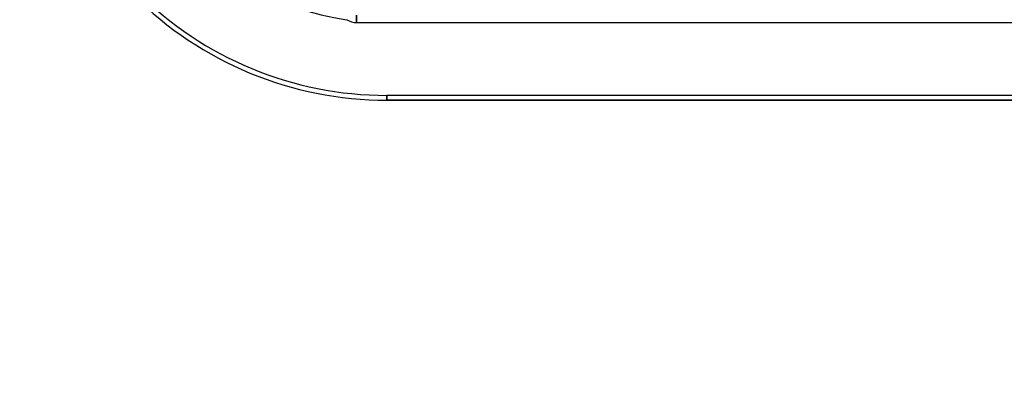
# Model space of a CAD drawing. Header units: millimetres. Extents: x 0 to 297, y 0 to 210.
# Tile 347 of 499: x 240.0362 to 240.2867, y 156.9997 to 157.091. Entities that reach past the tile are written whole.
import ezdxf

# ---------------------------------------------------------------- set-up
doc = ezdxf.new("R2010")
doc.units = ezdxf.units.MM
doc.header["$LTSCALE"] = 16.335
doc.layers.get('0').update_dxf_attribs({"linetype": 'CONTINUOUS'})
for name, color, linetype in [('AXES_REF', 7, 'CONTINUOUS'), ('INTFCLR_1', 7, 'CONTINUOUS'), ('INTFCLR_72935', 7, 'CONTINUOUS')]:
    doc.layers.add(name, color=color, linetype=linetype)

msp = doc.modelspace()

# ---------------------------------------------------------------- linework, layer by layer
at = {"color": 7, "linetype": 'Continuous'}
for radius in [6.787079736, 6.7865, 6.743039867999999]:
    msp.add_circle((241.4889109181, 154.7114647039), radius, dxfattribs=at)
for radius, start, end in [(6.72, 278.2771290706, 261.7228709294), (6.874, 113.0826918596, 346.8308908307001)]:
    msp.add_arc((241.4889109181, 154.7114647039), radius, start, end, dxfattribs=at)
at = {"layer": 'AXES_REF', "color": 9, "linetype": 'Continuous'}
msp.add_circle((241.4889109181, 154.7114647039), 4.150003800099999, dxfattribs=at)
msp.add_arc((241.4889109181, 154.7114647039), 6.191158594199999, 94.4118118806, 85.5881881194, dxfattribs=at)
at = {"layer": 'INTFCLR_1', "color": 9, "linetype": 'Continuous'}
for p, q in [((240.1219652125, 157.0902204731), (240.1219652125, 157.0920951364)), ((240.1296288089, 157.0716890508), (240.1296288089, 157.0704547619)), ((240.7198010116, 157.0704547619), (240.1296293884, 157.0704547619))]:
    msp.add_line(p, q, dxfattribs=at)
at = {"layer": 'INTFCLR_1', "color": 6, "linetype": 'Continuous'}
for p, q in [((240.1219652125, 157.0902204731), (240.2970286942, 157.0902204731)), ((240.719801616, 157.0716890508), (240.1296288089, 157.0716890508))]:
    msp.add_line(p, q, dxfattribs=at)
for centre, radius, start, end in [((240.1296288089, 157.1614547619), 0.091, 179.9999999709, 269.9999999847), ((240.1296288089, 157.1614547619), 0.08976571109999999, 179.9999997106, 269.9999998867), ((240.1296288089, 157.1614547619), 0.0712342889, 179.9999996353, 261.772076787), ((240.1219652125, 157.0949547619), 0.0047342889, 237.6848816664, 270.0000036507)]:
    msp.add_arc(centre, radius, start, end, dxfattribs=at)
at = {"layer": 'INTFCLR_72935', "color": 9, "linetype": 'Continuous'}
for p, q in [((240.1219652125, 157.0920951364), (240.1219652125, 157.0902204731)), ((240.1296288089, 157.0704547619), (240.1296288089, 157.0716890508)), ((240.1296294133, 157.0704547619), (240.7198010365, 157.0704547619))]:
    msp.add_line(p, q, dxfattribs=at)
at = {"layer": 'INTFCLR_72935', "color": 6, "linetype": 'Continuous'}
for p, q in [((240.1219652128, 157.0902204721), (240.3003317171, 157.0902204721)), ((240.7198016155, 157.0716890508), (240.1296288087, 157.0716890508))]:
    msp.add_line(p, q, dxfattribs=at)
for centre, radius, start, end in [((240.1296288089, 157.1614547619), 0.091, 180.0000000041, 270.0000000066), ((240.1296288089, 157.1614547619), 0.08976571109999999, 179.9999997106, 269.9999998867), ((240.1296288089, 157.1614547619), 0.0712342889, 179.9999996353, 261.772076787), ((240.1219652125, 157.0949547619), 0.0047342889, 237.6848816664, 270.0000036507)]:
    msp.add_arc(centre, radius, start, end, dxfattribs=at)

doc.saveas('drawing.dxf')
